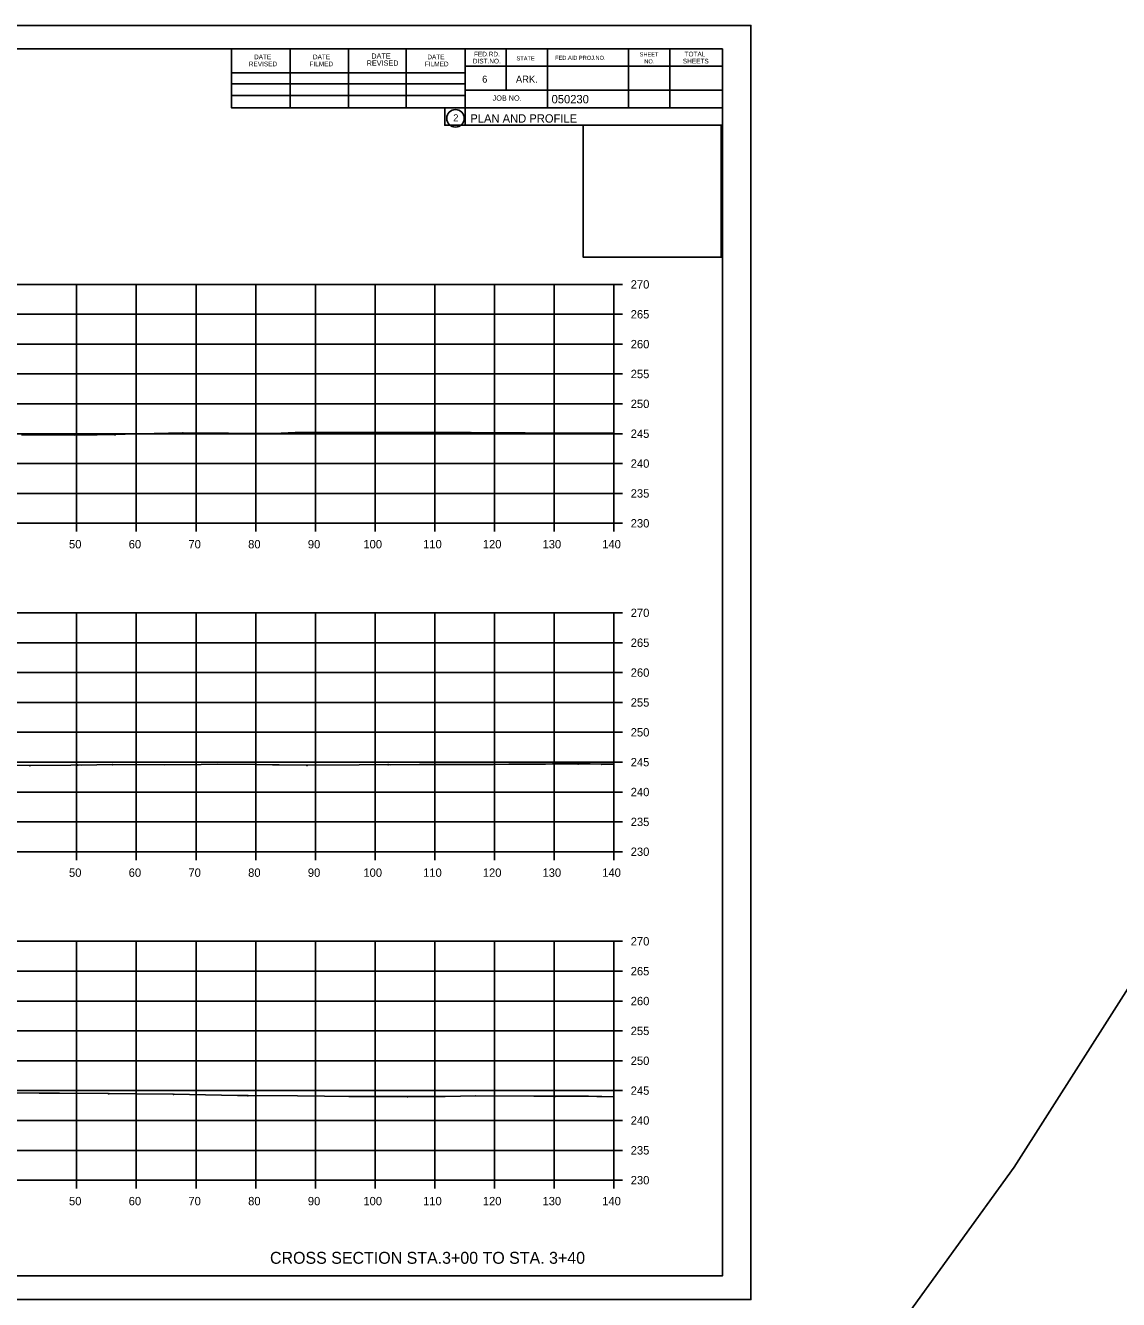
# Model space of a CAD drawing. Extents: x 1300404 to 1323571, y 234004 to 252077.
# Drawn here: x 1315758.7 to 1315941.8, y 241061.8 to 241275.1 of the extents above; entities that cross this region are included whole.
import ezdxf

# ---------------------------------------------------------------- set-up
doc = ezdxf.new("R2010")
doc.units = 0
for name, color, linetype in [('Default', 7, 'Continuous'), ('R_Axis', 7, 'Continuous'), ('R_Axis Annot', 7, 'Continuous'), ('R_Border', 7, 'Continuous'), ('R_Border Prem', 7, 'Continuous'), ('R_Draft', 7, 'Continuous'), ('R_Exist Surface', 7, 'Continuous'), ('R_Flooplain', 7, 'Continuous'), ('R_Grid', 7, 'Continuous'), ('R_No Plot', 7, 'Continuous')]:
    doc.layers.add(name, color=color, linetype=linetype)

msp = doc.modelspace()

# ---------------------------------------------------------------- linework, layer by layer
at = {"layer": 'Default'}
for p, q in [((1315559.28, 241271.21), (1315875.46, 241271.21)), ((1315793.2, 241261.33), (1315793.2, 241271.21)), ((1315803.06, 241261.33), (1315803.06, 241271.01)), ((1315812.82, 241261.33), (1315812.82, 241271.01)), ((1315822.5, 241261.33), (1315822.5, 241271.01)), ((1315832.36, 241271.21), (1315832.36, 241258.41)), ((1315839.2, 241271.21), (1315839.2, 241264.27)), ((1315846.14, 241271.21), (1315846.14, 241261.33)), ((1315859.72, 241271.21), (1315859.72, 241261.33)), ((1315866.66, 241271.21), (1315866.66, 241261.33)), ((1315875.46, 241065.75), (1315875.46, 241271.21)), ((1315875.46, 241268.27), (1315832.36, 241268.27)), ((1315875.46, 241268.29), (1315875.46, 241268.29)), ((1315793.2, 241267.19), (1315832.36, 241267.19)), ((1315793.2, 241265.33), (1315832.36, 241265.33)), ((1315875.46, 241264.27), (1315832.36, 241264.27)), ((1315835.32, 241264.27), (1315875.46, 241264.27)), ((1315793.2, 241261.33), (1315793.2, 241263.39)), ((1315793.2, 241263.39), (1315832.36, 241263.39)), ((1315875.46, 241261.33), (1315793.2, 241261.33)), ((1315832.36, 241258.41), (1315875.46, 241258.41)), ((1315875.46, 241065.75), (1315559.28, 241065.75))]:
    msp.add_line(p, q, dxfattribs=at)
msp.add_circle((1315830.74, 241259.55), 1.47, dxfattribs=at)
at = {"layer": 'R_Axis'}
for p, q in [((1315857.28, 241191.75), (1315857.28, 241231.75)), ((1315858.68, 241231.75), (1315857.28, 241231.75)), ((1315858.68, 241226.75), (1315857.28, 241226.75)), ((1315858.68, 241221.75), (1315857.28, 241221.75)), ((1315858.68, 241216.75), (1315857.28, 241216.75)), ((1315858.68, 241211.75), (1315857.28, 241211.75)), ((1315858.68, 241206.75), (1315857.28, 241206.75)), ((1315858.68, 241201.75), (1315857.28, 241201.75)), ((1315858.68, 241196.75), (1315857.28, 241196.75)), ((1315577.28, 241191.75), (1315857.28, 241191.75)), ((1315767.28, 241190.35), (1315767.28, 241191.75)), ((1315777.28, 241190.35), (1315777.28, 241191.75)), ((1315787.28, 241190.35), (1315787.28, 241191.75)), ((1315797.28, 241190.35), (1315797.28, 241191.75)), ((1315807.28, 241190.35), (1315807.28, 241191.75)), ((1315817.28, 241190.35), (1315817.28, 241191.75)), ((1315827.28, 241190.35), (1315827.28, 241191.75)), ((1315837.28, 241190.35), (1315837.28, 241191.75)), ((1315847.28, 241190.35), (1315847.28, 241191.75)), ((1315857.28, 241190.35), (1315857.28, 241191.75)), ((1315858.68, 241191.75), (1315857.28, 241191.75)), ((1315857.28, 241136.75), (1315857.28, 241176.75)), ((1315858.68, 241176.75), (1315857.28, 241176.75)), ((1315858.68, 241171.75), (1315857.28, 241171.75)), ((1315858.68, 241166.75), (1315857.28, 241166.75)), ((1315858.68, 241161.75), (1315857.28, 241161.75)), ((1315858.68, 241156.75), (1315857.28, 241156.75)), ((1315858.68, 241151.75), (1315857.28, 241151.75)), ((1315858.68, 241146.75), (1315857.28, 241146.75)), ((1315858.68, 241141.75), (1315857.28, 241141.75)), ((1315577.28, 241136.75), (1315857.28, 241136.75)), ((1315767.28, 241135.35), (1315767.28, 241136.75)), ((1315777.28, 241135.35), (1315777.28, 241136.75)), ((1315787.28, 241135.35), (1315787.28, 241136.75)), ((1315797.28, 241135.35), (1315797.28, 241136.75)), ((1315807.28, 241135.35), (1315807.28, 241136.75)), ((1315817.28, 241135.35), (1315817.28, 241136.75)), ((1315827.28, 241135.35), (1315827.28, 241136.75)), ((1315837.28, 241135.35), (1315837.28, 241136.75)), ((1315847.28, 241135.35), (1315847.28, 241136.75)), ((1315857.28, 241135.35), (1315857.28, 241136.75)), ((1315858.68, 241136.75), (1315857.28, 241136.75)), ((1315857.28, 241081.75), (1315857.28, 241121.75)), ((1315858.68, 241121.75), (1315857.28, 241121.75)), ((1315858.68, 241116.75), (1315857.28, 241116.75)), ((1315858.68, 241111.75), (1315857.28, 241111.75)), ((1315858.68, 241106.75), (1315857.28, 241106.75)), ((1315858.68, 241101.75), (1315857.28, 241101.75)), ((1315858.68, 241096.75), (1315857.28, 241096.75)), ((1315858.68, 241091.75), (1315857.28, 241091.75)), ((1315858.68, 241086.75), (1315857.28, 241086.75)), ((1315577.28, 241081.75), (1315857.28, 241081.75)), ((1315767.28, 241080.35), (1315767.28, 241081.75)), ((1315777.28, 241080.35), (1315777.28, 241081.75)), ((1315787.28, 241080.35), (1315787.28, 241081.75)), ((1315797.28, 241080.35), (1315797.28, 241081.75)), ((1315807.28, 241080.35), (1315807.28, 241081.75)), ((1315817.28, 241080.35), (1315817.28, 241081.75)), ((1315827.28, 241080.35), (1315827.28, 241081.75)), ((1315837.28, 241080.35), (1315837.28, 241081.75)), ((1315847.28, 241080.35), (1315847.28, 241081.75)), ((1315857.28, 241080.35), (1315857.28, 241081.75)), ((1315858.68, 241081.75), (1315857.28, 241081.75))]:
    msp.add_line(p, q, dxfattribs=at)
at = {"layer": 'R_Draft'}
for points in [[(1315773.73, 241206.66), (1315773.78, 241206.56), (1315773.68, 241206.56)], [(1315785.07, 241206.93), (1315785.12, 241206.83), (1315785.02, 241206.83)], [(1315804.14, 241207.02), (1315804.19, 241206.92), (1315804.09, 241206.92)], [(1315833.26, 241206.99), (1315833.31, 241206.89), (1315833.21, 241206.89)], [(1315759.46, 241151.26), (1315759.51, 241151.16), (1315759.41, 241151.16)], [(1315767.45, 241151.33), (1315767.5, 241151.23), (1315767.4, 241151.23)], [(1315773.26, 241151.41), (1315773.31, 241151.31), (1315773.21, 241151.31)], [(1315805.87, 241151.28), (1315805.92, 241151.18), (1315805.82, 241151.18)], [(1315819.47, 241151.41), (1315819.52, 241151.31), (1315819.42, 241151.31)], [(1315851.28, 241151.52), (1315851.33, 241151.42), (1315851.23, 241151.42)], [(1315855.22, 241151.46), (1315855.27, 241151.36), (1315855.17, 241151.36)], [(1315761.07, 241096.4), (1315761.12, 241096.3), (1315761.02, 241096.3)], [(1315772.64, 241096.3), (1315772.69, 241096.2), (1315772.59, 241096.2)], [(1315783.49, 241096.2), (1315783.54, 241096.1), (1315783.44, 241096.1)], [(1315795.95, 241096), (1315796, 241095.9), (1315795.9, 241095.9)], [(1315822.7, 241095.8), (1315822.75, 241095.7), (1315822.65, 241095.7)], [(1315834.12, 241095.95), (1315834.17, 241095.85), (1315834.07, 241095.85)], [(1315847.42, 241095.85), (1315847.47, 241095.75), (1315847.37, 241095.75)]]:
    msp.add_lwpolyline(points, close=True, dxfattribs=at)
at = {"layer": 'R_Exist Surface'}
for points in [[(1315758.08, 241206.57), (1315759.3, 241206.56), (1315761.9, 241206.56), (1315764.32, 241206.56), (1315766.86, 241206.51), (1315768.97, 241206.55), (1315770.71, 241206.57), (1315773.73, 241206.61), (1315775.43, 241206.67), (1315785.07, 241206.88), (1315800.36, 241206.8), (1315803.87, 241206.94), (1315803.94, 241206.94), (1315804.14, 241206.97), (1315804.23, 241206.97), (1315807.04, 241206.97), (1315822.17, 241206.95), (1315827.64, 241206.93), (1315833.26, 241206.94), (1315840.96, 241206.88), (1315842.42, 241206.87), (1315855.53, 241206.85), (1315857.28, 241206.83)], [(1315755.06, 241151.33), (1315759.46, 241151.21), (1315766.33, 241151.25), (1315767.45, 241151.28), (1315768.09, 241151.27), (1315773.26, 241151.36), (1315781.94, 241151.32), (1315788.12, 241151.38), (1315790.93, 241151.44), (1315797.21, 241151.35), (1315800.07, 241151.33), (1315801.22, 241151.29), (1315805.87, 241151.23), (1315814.61, 241151.31), (1315819.47, 241151.36), (1315819.91, 241151.31), (1315824.71, 241151.37), (1315837.05, 241151.36), (1315839.65, 241151.43), (1315845.82, 241151.44), (1315846.98, 241151.46), (1315851.28, 241151.47), (1315853.3, 241151.45), (1315855.22, 241151.41), (1315855.89, 241151.41), (1315856.62, 241151.41), (1315857.28, 241151.4)], [(1315754.85, 241096.4), (1315761.07, 241096.35), (1315764.01, 241096.32), (1315764.42, 241096.31), (1315772.64, 241096.25), (1315777.21, 241096.21), (1315783.49, 241096.15), (1315794.2, 241095.96), (1315795.95, 241095.95), (1315804.26, 241095.86), (1315808.79, 241095.8), (1315812.89, 241095.77), (1315822.7, 241095.75), (1315829.02, 241095.78), (1315834.12, 241095.9), (1315843.84, 241095.8), (1315847.42, 241095.8), (1315852.31, 241095.81), (1315853.02, 241095.81), (1315854.41, 241095.78), (1315854.66, 241095.78), (1315855.26, 241095.76), (1315857.28, 241095.73)]]:
    msp.add_lwpolyline(points, dxfattribs=at)
at = {"layer": 'R_Flooplain'}
for p, q in [((1315924.28, 241083.93), (1316010.89, 241219.9)), ((1315842.42, 240970.7), (1315924.28, 241083.93))]:
    msp.add_line(p, q, dxfattribs=at)
at = {"layer": 'R_Grid'}
for p, q in [((1315577.28, 241231.75), (1315857.28, 241231.75)), ((1315767.28, 241191.75), (1315767.28, 241231.75)), ((1315777.28, 241191.75), (1315777.28, 241231.75)), ((1315787.28, 241191.75), (1315787.28, 241231.75)), ((1315797.28, 241191.75), (1315797.28, 241231.75)), ((1315807.28, 241191.75), (1315807.28, 241231.75)), ((1315817.28, 241191.75), (1315817.28, 241231.75)), ((1315827.28, 241191.75), (1315827.28, 241231.75)), ((1315837.28, 241191.75), (1315837.28, 241231.75)), ((1315847.28, 241191.75), (1315847.28, 241231.75)), ((1315857.28, 241191.75), (1315857.28, 241231.75)), ((1315577.28, 241226.75), (1315857.28, 241226.75)), ((1315577.28, 241221.75), (1315857.28, 241221.75)), ((1315577.28, 241216.75), (1315857.28, 241216.75)), ((1315577.28, 241211.75), (1315857.28, 241211.75)), ((1315577.28, 241206.75), (1315857.28, 241206.75)), ((1315577.28, 241201.75), (1315857.28, 241201.75)), ((1315577.28, 241196.75), (1315857.28, 241196.75)), ((1315577.28, 241191.75), (1315857.28, 241191.75)), ((1315577.28, 241176.75), (1315857.28, 241176.75)), ((1315767.28, 241136.75), (1315767.28, 241176.75)), ((1315777.28, 241136.75), (1315777.28, 241176.75)), ((1315787.28, 241136.75), (1315787.28, 241176.75)), ((1315797.28, 241136.75), (1315797.28, 241176.75)), ((1315807.28, 241136.75), (1315807.28, 241176.75)), ((1315817.28, 241136.75), (1315817.28, 241176.75)), ((1315827.28, 241136.75), (1315827.28, 241176.75)), ((1315837.28, 241136.75), (1315837.28, 241176.75)), ((1315847.28, 241136.75), (1315847.28, 241176.75)), ((1315857.28, 241136.75), (1315857.28, 241176.75)), ((1315577.28, 241171.75), (1315857.28, 241171.75)), ((1315577.28, 241166.75), (1315857.28, 241166.75)), ((1315577.28, 241161.75), (1315857.28, 241161.75)), ((1315577.28, 241156.75), (1315857.28, 241156.75)), ((1315577.28, 241151.75), (1315857.28, 241151.75)), ((1315577.28, 241146.75), (1315857.28, 241146.75)), ((1315577.28, 241141.75), (1315857.28, 241141.75)), ((1315577.28, 241136.75), (1315857.28, 241136.75)), ((1315577.28, 241121.75), (1315857.28, 241121.75)), ((1315767.28, 241081.75), (1315767.28, 241121.75)), ((1315777.28, 241081.75), (1315777.28, 241121.75)), ((1315787.28, 241081.75), (1315787.28, 241121.75)), ((1315797.28, 241081.75), (1315797.28, 241121.75)), ((1315807.28, 241081.75), (1315807.28, 241121.75)), ((1315817.28, 241081.75), (1315817.28, 241121.75)), ((1315827.28, 241081.75), (1315827.28, 241121.75)), ((1315837.28, 241081.75), (1315837.28, 241121.75)), ((1315847.28, 241081.75), (1315847.28, 241121.75)), ((1315857.28, 241081.75), (1315857.28, 241121.75)), ((1315577.28, 241116.75), (1315857.28, 241116.75)), ((1315577.28, 241111.75), (1315857.28, 241111.75)), ((1315577.28, 241106.75), (1315857.28, 241106.75)), ((1315577.28, 241101.75), (1315857.28, 241101.75)), ((1315577.28, 241096.75), (1315857.28, 241096.75)), ((1315577.28, 241091.75), (1315857.28, 241091.75)), ((1315577.28, 241086.75), (1315857.28, 241086.75)), ((1315577.28, 241081.75), (1315857.28, 241081.75))]:
    msp.add_line(p, q, dxfattribs=at)
at = {"layer": 'R_No Plot'}
for p, q in [((1315546.87, 241275.11), (1315880.21, 241275.11)), ((1315546.87, 241061.77), (1315880.21, 241061.77))]:
    msp.add_line(p, q, dxfattribs=at)
for points in [[(1315546.87, 241275.11), (1315880.21, 241275.11), (1315880.21, 241061.77), (1315546.87, 241061.77)], [(1315793.2, 241271.21), (1315793.2, 241261.33), (1315828.93, 241261.33), (1315828.93, 241258.41), (1315852.13, 241258.41), (1315852.13, 241236.29), (1315875.46, 241236.29), (1315875.46, 241065.75), (1315559.28, 241065.75), (1315559.28, 241271.21)], [(1315852.13, 241258.44), (1315875.23, 241258.44), (1315875.23, 241236.29), (1315852.13, 241236.29)]]:
    msp.add_lwpolyline(points, close=True, dxfattribs=at)

# ---------------------------------------------------------------- texts
at = {"layer": 'Default'}
msp.add_text('2', height=1.17, dxfattribs=at).set_placement((1315830.36, 241259.06))
at = {"layer": 'R_Axis Annot'}
for s, p in [('270', (1315860.08, 241231.05)), ('265', (1315860.08, 241226.05)), ('260', (1315860.08, 241221.05)), ('255', (1315860.08, 241216.05)), ('250', (1315860.08, 241211.05)), ('245', (1315860.08, 241206.05)), ('240', (1315860.08, 241201.05)), ('235', (1315860.08, 241196.05)), ('230', (1315860.08, 241191.05)), ('50', (1315766.01, 241187.55)), ('60', (1315776.01, 241187.55)), ('70', (1315786.01, 241187.55)), ('80', (1315796.01, 241187.55)), ('90', (1315806.01, 241187.55)), ('100', (1315815.31, 241187.55)), ('110', (1315825.31, 241187.55)), ('120', (1315835.31, 241187.55)), ('130', (1315845.31, 241187.55)), ('140', (1315855.31, 241187.55)), ('270', (1315860.08, 241176.05)), ('265', (1315860.08, 241171.05)), ('260', (1315860.08, 241166.05)), ('255', (1315860.08, 241161.05)), ('250', (1315860.08, 241156.05)), ('245', (1315860.08, 241151.05)), ('240', (1315860.08, 241146.05)), ('235', (1315860.08, 241141.05)), ('230', (1315860.08, 241136.05)), ('50', (1315766.01, 241132.55)), ('60', (1315776.01, 241132.55)), ('70', (1315786.01, 241132.55)), ('80', (1315796.01, 241132.55)), ('90', (1315806.01, 241132.55)), ('100', (1315815.31, 241132.55)), ('110', (1315825.31, 241132.55)), ('120', (1315835.31, 241132.55)), ('130', (1315845.31, 241132.55)), ('140', (1315855.31, 241132.55)), ('270', (1315860.08, 241121.05)), ('265', (1315860.08, 241116.05)), ('260', (1315860.08, 241111.05)), ('255', (1315860.08, 241106.05)), ('250', (1315860.08, 241101.05)), ('245', (1315860.08, 241096.05)), ('240', (1315860.08, 241091.05)), ('235', (1315860.08, 241086.05)), ('230', (1315860.08, 241081.05)), ('50', (1315766.01, 241077.55)), ('60', (1315776.01, 241077.55)), ('70', (1315786.01, 241077.55)), ('80', (1315796.01, 241077.55)), ('90', (1315806.01, 241077.55)), ('100', (1315815.31, 241077.55)), ('110', (1315825.31, 241077.55)), ('120', (1315835.31, 241077.55)), ('130', (1315845.31, 241077.55)), ('140', (1315855.31, 241077.55))]:
    msp.add_text(s, height=1.4, dxfattribs=at).set_placement(p)
at = {"layer": 'R_Border'}
for s, height, p in [('DATE', 0.782, (1315797, 241269.45)), ('DATE', 0.782, (1315806.86, 241269.45)), ('DATE', 0.879, (1315816.64, 241269.55)), ('DATE', 0.782, (1315826.02, 241269.45)), ('FED.RD.', 0.782, (1315833.84, 241269.93)), ('SHEET', 0.684, (1315861.58, 241269.93)), ('TOTAL', 0.782, (1315869.1, 241269.93)), ('REVISED', 0.782, (1315796.12, 241268.27)), ('FILMED', 0.782, (1315806.28, 241268.27)), ('REVISED', 0.879, (1315815.86, 241268.37)), ('FILMED', 0.782, (1315825.62, 241268.27)), ('DIST.NO.', 0.782, (1315833.64, 241268.75)), ('STATE', 0.684, (1315840.96, 241269.25)), ('FED.AID PROJ.NO.', 0.684, (1315847.42, 241269.35)), ('NO.', 0.684, (1315862.36, 241268.75)), ('SHEETS', 0.782, (1315868.82, 241268.75)), ('6', 1.17, (1315835.2, 241265.53)), ('ARK.', 1.172, (1315840.86, 241265.53)), ('JOB NO.', 0.879, (1315836.96, 241262.51))]:
    msp.add_text(s, height=height, dxfattribs=at).set_placement(p)
for s, p in [('050230', (1315846.83, 241262.07)), ('PLAN AND PROFILE', (1315833.22, 241258.84))]:
    msp.add_text(s, height=1.4, rotation=360, dxfattribs=at).set_placement(p)
at = {"layer": 'R_Border Prem'}
msp.add_text('DWB', height=0.01, dxfattribs=at).set_placement((1315836.15, 241252.72))
at = {"layer": 'R_Draft'}
msp.add_text('CROSS SECTION STA.3+00 TO STA. 3+40', height=2, dxfattribs=at).set_placement((1315799.67, 241067.75))

doc.saveas('drawing.dxf')
